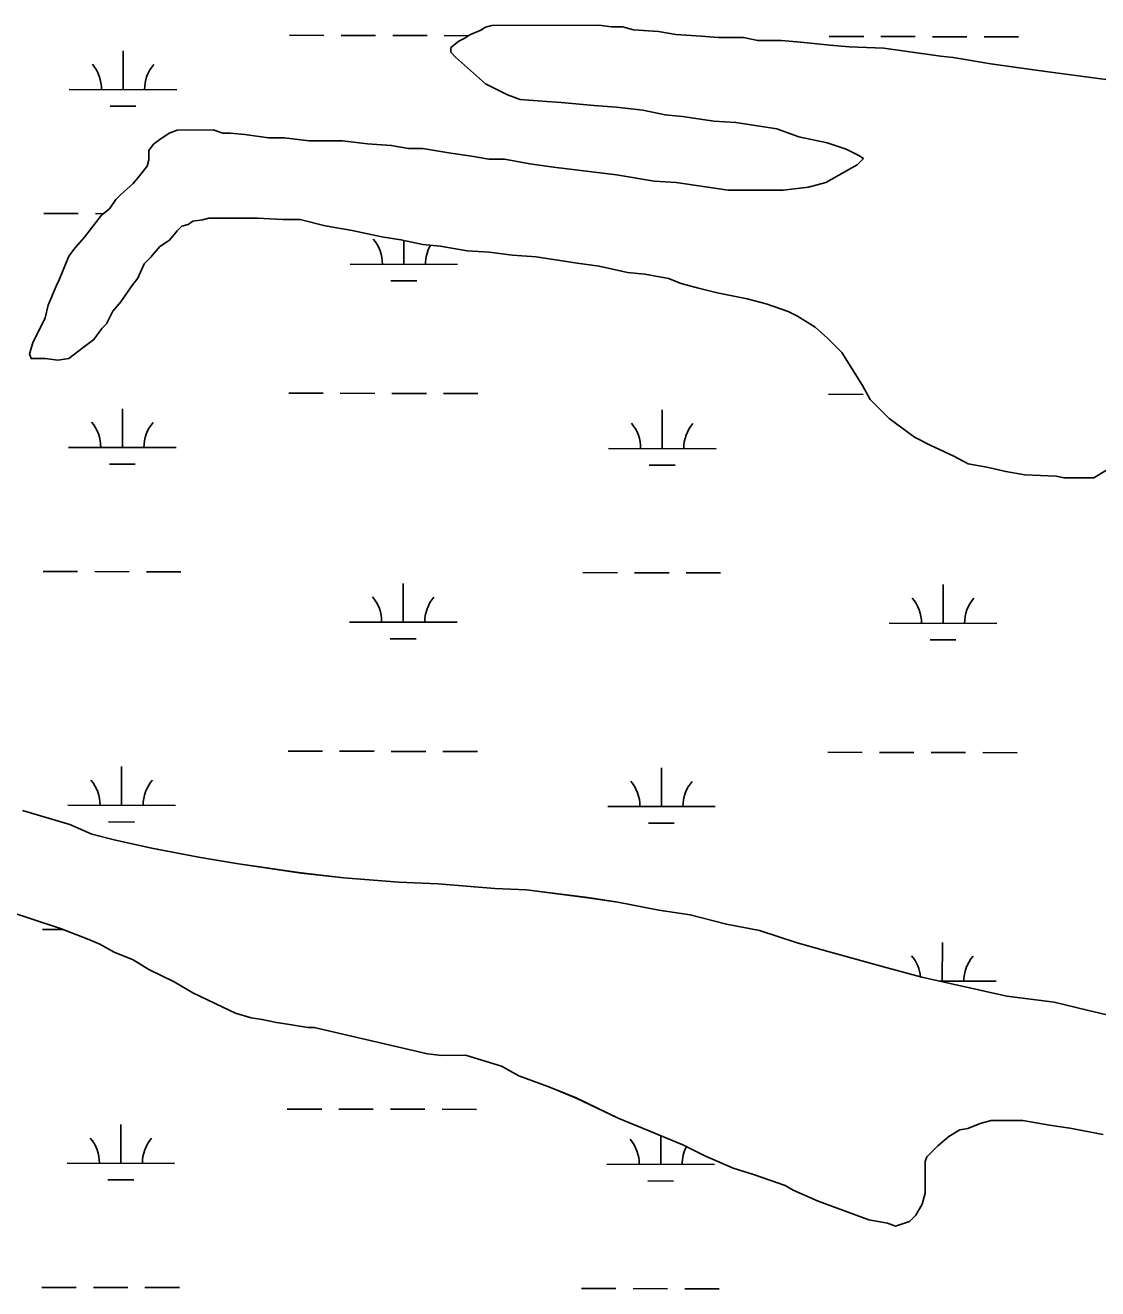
# Model space of a CAD drawing. Extents: x 3187622 to 3225504, y 800805 to 826213.
# Drawn here: x 3208743 to 3209740, y 815749 to 816924 of the extents above; entities that cross this region are included whole.
import ezdxf

# ---------------------------------------------------------------- set-up
doc = ezdxf.new("R2010")
doc.units = 0
doc.layers.add('V-SITE-VEGE', color=7, linetype='Continuous')
doc.layers.add('V-WETL-SWMP', color=7, linetype='Continuous')

msp = doc.modelspace()

# ---------------------------------------------------------------- linework, layer by layer
at = {"layer": 'V-SITE-VEGE'}
for points in [[(3208984.1, 816819.3), (3209007.5, 816816.4), (3209038.2, 816816.5), (3209061.7, 816813.6), (3209083.6, 816812.2), (3209099.7, 816809.3), (3209112.9, 816809.3), (3209139.2, 816805), (3209158.3, 816802.1), (3209174.4, 816799.2), (3209189, 816799.2), (3209212.4, 816794.9), (3209234.4, 816792), (3209293, 816784.8), (3209328.1, 816779), (3209348.6, 816777.6), (3209396.9, 816770.4), (3209448.1, 816770.5), (3209471.5, 816773.4), (3209487.6, 816777.8), (3209516.9, 816794), (3209522.7, 816799.9), (3209518.3, 816802.8), (3209506.6, 816808.6), (3209489, 816814.4), (3209462.7, 816820.2), (3209442.2, 816827.5), (3209404.1, 816833.3), (3209383.6, 816834.7), (3209354.3, 816839.1), (3209338.2, 816840.5), (3209317.7, 816844.8), (3209292.8, 816847.7), (3209272.4, 816849.1), (3209241.6, 816852), (3209224, 816853.4), (3209203.5, 816854.9), (3209191.8, 816859.2), (3209171.3, 816869.4), (3209143.5, 816894.3), (3209139.1, 816898.7), (3209139.1, 816903), (3209146.4, 816908.9), (3209152.2, 816911.9), (3209156.6, 816914.8), (3209166.8, 816919.2), (3209171.2, 816922.1), (3209177.1, 816923.6), (3209276.6, 816923.8), (3209288.3, 816922.4), (3209298.6, 816922.4), (3209308.8, 816919.5), (3209332.2, 816918.1), (3209348.3, 816915.2), (3209371.7, 816913.7), (3209387.9, 816912.3), (3209411.3, 816912.4), (3209424.4, 816909.5), (3209446.4, 816909.5), (3209464, 816908.1), (3209491.8, 816905.2), (3209509.3, 816903.8), (3209541.5, 816902.4), (3209563.5, 816899.5), (3209594.3, 816895.1), (3209606, 816893.7), (3209641.1, 816887.9), (3209663.1, 816885), (3209692.3, 816880.7), (3209748, 816873.5)], [(3209758.9, 816516.4), (3209737, 816503.2), (3209709.2, 816503.1), (3209701.8, 816504.6), (3209672.6, 816506), (3209655, 816508.9), (3209637.4, 816513.2), (3209619.9, 816516.1), (3209606.7, 816523.4), (3209584.7, 816533.6), (3209570.1, 816540.9), (3209546.6, 816558.4), (3209529, 816576), (3209521.7, 816589.1), (3209502.6, 816619.8), (3209489.4, 816633), (3209477.7, 816643.2), (3209461.5, 816653.4), (3209452.7, 816657.8), (3209432.2, 816665), (3209414.7, 816669.4), (3209386.8, 816675.2), (3209369.3, 816679.6), (3209353.2, 816683.9), (3209341.4, 816688.3), (3209319.5, 816692.6), (3209303.4, 816694.1), (3209277, 816699.9), (3209256.5, 816702.8), (3209218.5, 816708.5), (3209196.5, 816710), (3209174.6, 816712.8), (3209154.1, 816714.3), (3209129.2, 816718.6), (3209113.1, 816720), (3209092.6, 816724.4), (3209075, 816727.3), (3209047.2, 816733.1), (3209022.3, 816737.4), (3208998.9, 816743.2), (3208982.8, 816743.2), (3208959.3, 816744.6), (3208914, 816744.5), (3208908.1, 816743.1), (3208899.3, 816741.6), (3208895, 816738.7), (3208889.1, 816737.2), (3208884.7, 816732.8), (3208877.4, 816724), (3208868.6, 816718.1), (3208859.9, 816707.8), (3208854, 816702), (3208848.2, 816688.8), (3208842.4, 816681.5), (3208832.2, 816666.8), (3208824.9, 816658), (3208819, 816646.3), (3208814.6, 816641.9), (3208807.3, 816631.6), (3208797.1, 816624.3), (3208784, 816614), (3208773.7, 816612.5), (3208762, 816614), (3208748.8, 816614), (3208747.4, 816618.3), (3208750.3, 816628.6), (3208761.9, 816652), (3208764.8, 816663.8), (3208772.1, 816681.3), (3208775, 816687.2), (3208783.8, 816709.2), (3208789.6, 816716.5), (3208798.4, 816726.8), (3208814.4, 816747.3), (3208821.7, 816753.1), (3208827.6, 816761.9), (3208832, 816766.3), (3208843.7, 816776.6), (3208849.5, 816783.9), (3208856.8, 816792.7), (3208858.2, 816798.6), (3208858.2, 816807.4), (3208862.6, 816813.2), (3208868.5, 816817.6), (3208877.2, 816823.5), (3208884.5, 816826.4), (3208918.2, 816826.5), (3208927, 816823.6), (3208934.3, 816823.6), (3208947.5, 816822.2), (3208969.4, 816819.3), (3208984.1, 816819.3)], [(3209778.9, 815996.9), (3209730.6, 816008.5), (3209699.9, 816015.7), (3209655.9, 816021.5), (3209576.9, 816038.9), (3209544.7, 816047.6), (3209491.9, 816062.2), (3209461.2, 816070.9), (3209426, 816082.5), (3209395.3, 816088.3), (3209361.6, 816097), (3209332.3, 816101.4), (3209294.3, 816108.6), (3209266.5, 816113), (3209209.4, 816120.2), (3209180.1, 816121.6), (3209127.4, 816125.9), (3209090.8, 816127.2), (3209039.6, 816131.5), (3209000, 816135.8), (3208941.5, 816144.5), (3208906.3, 816150.3), (3208860.9, 816159), (3208827.3, 816166.3), (3208805.3, 816172.1), (3208784.8, 816180.8), (3208740.9, 816193.9)], [(3208723.5, 816101.7), (3208776.2, 816084.2), (3208802.6, 816074), (3208812.8, 816069.6), (3208826, 816062.3), (3208843.6, 816055.1), (3208858.2, 816046.3), (3208881.7, 816034.6), (3208899.3, 816024.4), (3208927.1, 816011.3), (3208938.8, 816005.5), (3208953.5, 816001.1), (3208963.7, 815999.7), (3208976.9, 815996.8), (3208987.1, 815995.3), (3209006.2, 815992.4), (3209012, 815992.4), (3209117.4, 815967.8), (3209130.6, 815966.3), (3209152.6, 815966.4), (3209186.3, 815956.2), (3209202.4, 815947.4), (3209230.2, 815937.2), (3209255.1, 815927), (3209294.7, 815908.1), (3209322.5, 815896.4), (3209354.7, 815883.3), (3209375.2, 815873.1), (3209401.6, 815861.5), (3209420.6, 815855.7), (3209449.9, 815845.5), (3209457.2, 815841.1), (3209480.7, 815830.9), (3209527.6, 815813.4), (3209545.1, 815810.5), (3209552.5, 815807.6), (3209565.6, 815812), (3209571.5, 815817.9), (3209577.3, 815828.1), (3209580.2, 815838.4), (3209580.1, 815867.7), (3209581.6, 815872.1), (3209591.8, 815882.3), (3209602, 815891.1), (3209612.3, 815897), (3209619.6, 815898.5)], [(3209619.6, 815898.5), (3209631.3, 815902.9), (3209641.5, 815905.8), (3209670.8, 815905.9), (3209695.7, 815901.6), (3209714.7, 815898.7), (3209745.5, 815892.9)]]:
    msp.add_lwpolyline(points, dxfattribs=at)
at = {"layer": 'V-WETL-SWMP'}
for p, q in [((3208989, 816914.5), (3209021, 816914.4)), ((3209037, 816914.4), (3209069, 816914.3)), ((3209085, 816914.3), (3209117, 816914.2)), ((3209133, 816914.2), (3209155.6, 816914.1)), ((3209490.9, 816913.4), (3209522.9, 816913.4)), ((3209538.9, 816913.3), (3209570.9, 816913.3)), ((3209586.9, 816913.2), (3209618.9, 816913.2)), ((3209634.9, 816913.2), (3209666.9, 816913.1)), ((3208834.3, 816864), (3208834.4, 816900)), ((3208784.3, 816864.1), (3208884.3, 816863.9)), ((3208822.3, 816848.6), (3208846.3, 816848.6)), ((3208760.7, 816748.8), (3208792.7, 816748.7)), ((3208808.7, 816748.7), (3208816.1, 816748.6)), ((3209095.4, 816701.6), (3209095.5, 816723.8)), ((3209045.4, 816701.7), (3209145.4, 816701.5)), ((3209083.4, 816686.2), (3209107.4, 816686.2)), ((3208988.3, 816581.8), (3209020.3, 816581.7)), ((3209036.3, 816581.7), (3209068.3, 816581.6)), ((3209084.3, 816581.6), (3209116.3, 816581.5)), ((3209132.3, 816581.5), (3209164.3, 816581.4)), ((3209490.3, 816580.8), (3209522.3, 816580.7)), ((3208833.7, 816531.4), (3208833.7, 816567.4)), ((3209335.6, 816530.3), (3209335.6, 816566.3)), ((3208783.7, 816531.5), (3208883.7, 816531.3)), ((3209285.6, 816530.4), (3209385.6, 816530.2)), ((3208821.6, 816516), (3208845.6, 816515.9)), ((3209323.5, 816514.9), (3209347.5, 816514.9)), ((3208760, 816416.1), (3208792, 816416)), ((3208808, 816416), (3208840, 816415.9)), ((3208856, 816415.9), (3208888, 816415.8)), ((3209261.9, 816415.1), (3209293.9, 816415)), ((3209309.9, 816415), (3209341.9, 816414.9)), ((3209357.9, 816414.9), (3209389.9, 816414.8)), ((3209094.8, 816369), (3209094.8, 816405)), ((3209596.7, 816367.9), (3209596.7, 816403.9)), ((3209044.8, 816369.1), (3209144.8, 816368.9)), ((3209546.7, 816368.1), (3209646.7, 816367.8)), ((3209082.7, 816353.6), (3209106.7, 816353.5)), ((3209584.6, 816352.5), (3209608.6, 816352.5)), ((3208987.7, 816249.1), (3209019.7, 816249.1)), ((3209035.7, 816249), (3209067.7, 816249)), ((3209083.7, 816248.9), (3209115.7, 816248.9)), ((3209131.7, 816248.8), (3209163.7, 816248.8)), ((3209489.6, 816248.1), (3209521.6, 816248)), ((3209537.6, 816248), (3209569.6, 816247.9)), ((3209585.6, 816247.9), (3209617.6, 816247.8)), ((3209633.6, 816247.8), (3209665.6, 816247.7)), ((3208833, 816198.7), (3208833, 816234.7)), ((3209334.9, 816197.7), (3209335, 816233.7)), ((3208783, 816198.8), (3208883, 816198.6)), ((3209284.9, 816197.8), (3209384.9, 816197.6)), ((3208820.9, 816183.3), (3208844.9, 816183.2)), ((3209322.8, 816182.3), (3209346.8, 816182.2)), ((3208759.3, 816083.4), (3208778.3, 816083.4)), ((3209596, 816035.3), (3209596.1, 816071.3)), ((3209593.3, 816035.3), (3209646, 816035.2)), ((3208987, 815916.4), (3209019, 815916.4)), ((3209035, 815916.3), (3209067, 815916.3)), ((3209083, 815916.2), (3209115, 815916.2)), ((3209131, 815916.2), (3209163, 815916.1)), ((3208832.3, 815866), (3208832.4, 815902)), ((3209334.2, 815865), (3209334.3, 815891.6)), ((3208782.3, 815866.1), (3208882.3, 815865.9)), ((3209284.2, 815865.1), (3209384.2, 815864.9)), ((3208820.3, 815850.6), (3208844.3, 815850.6)), ((3209322.2, 815849.6), (3209346.2, 815849.5)), ((3208758.7, 815750.7), (3208790.7, 815750.7)), ((3208806.7, 815750.6), (3208838.7, 815750.6)), ((3208854.7, 815750.5), (3208886.7, 815750.5)), ((3209260.6, 815749.7), (3209292.6, 815749.6)), ((3209308.6, 815749.6), (3209340.6, 815749.5)), ((3209356.6, 815749.5), (3209388.6, 815749.5))]:
    msp.add_line(p, q, dxfattribs=at)
for points in [[(3209663.1, 816885), (3209641.1, 816887.9), (3209606, 816893.7), (3209594.3, 816895.1), (3209563.5, 816899.5), (3209541.5, 816902.4), (3209509.3, 816903.8), (3209491.8, 816905.2), (3209464, 816908.1), (3209446.4, 816909.5), (3209424.4, 816909.5), (3209411.3, 816912.4), (3209387.9, 816912.3), (3209371.8, 816913.7), (3209348.3, 816915.2), (3209332.2, 816918.1), (3209308.8, 816919.5), (3209298.6, 816922.4), (3209288.3, 816922.4), (3209276.6, 816923.8), (3209177.1, 816923.6), (3209171.2, 816922.1), (3209166.8, 816919.2), (3209156.6, 816914.8), (3209152.2, 816911.9), (3209146.4, 816908.9), (3209139.1, 816903), (3209139.1, 816898.7), (3209143.5, 816894.3), (3209171.3, 816869.4), (3209191.8, 816859.2), (3209203.6, 816854.9), (3209224, 816853.4), (3209241.6, 816852), (3209272.4, 816849.2), (3209292.8, 816847.7), (3209317.7, 816844.8), (3209338.2, 816840.5), (3209354.3, 816839.1), (3209383.6, 816834.7), (3209404.1, 816833.3), (3209442.2, 816827.5), (3209462.7, 816820.2), (3209489, 816814.4), (3209506.6, 816808.6), (3209518.3, 816802.8), (3209522.7, 816799.9), (3209516.9, 816794), (3209487.6, 816777.8), (3209471.5, 816773.4), (3209448.1, 816770.5), (3209396.9, 816770.4), (3209348.6, 816777.6), (3209328.1, 816779), (3209293, 816784.8), (3209234.4, 816792), (3209212.4, 816794.9), (3209189, 816799.2), (3209174.4, 816799.2), (3209158.3, 816802.1), (3209139.2, 816805), (3209112.9, 816809.3), (3209099.7, 816809.3), (3209083.6, 816812.2), (3209061.7, 816813.6), (3209038.2, 816816.5), (3209007.5, 816816.4), (3208984.1, 816819.3), (3208969.4, 816819.3), (3208947.5, 816822.2), (3208934.3, 816823.6), (3208927, 816823.6), (3208918.2, 816826.5), (3208884.5, 816826.4), (3208877.2, 816823.5), (3208868.5, 816817.6), (3208862.6, 816813.2), (3208858.2, 816807.4), (3208858.2, 816798.6), (3208856.8, 816792.7), (3208849.5, 816783.9), (3208843.7, 816776.6), (3208832, 816766.3), (3208827.6, 816761.9), (3208821.7, 816753.1), (3208814.4, 816747.3), (3208798.4, 816726.8), (3208789.6, 816716.5), (3208783.8, 816709.2), (3208775, 816687.2), (3208772.1, 816681.3), (3208764.8, 816663.8), (3208761.9, 816652), (3208750.3, 816628.6), (3208747.4, 816618.3), (3208748.8, 816614), (3208762, 816614), (3208773.7, 816612.5), (3208784, 816614), (3208797.1, 816624.3), (3208807.3, 816631.6)], [(3209748, 816873.5), (3209692.3, 816880.7), (3209663.1, 816885)], [(3208807.3, 816631.6), (3208814.6, 816641.9), (3208819, 816646.3), (3208824.9, 816658), (3208832.2, 816666.8), (3208842.4, 816681.5), (3208848.2, 816688.8), (3208854, 816702), (3208859.9, 816707.8), (3208868.6, 816718.1), (3208877.4, 816724), (3208884.7, 816732.8), (3208889.1, 816737.2), (3208895, 816738.7), (3208899.3, 816741.6), (3208908.1, 816743.1), (3208914, 816744.5), (3208959.3, 816744.6), (3208982.8, 816743.2), (3208998.9, 816743.2), (3209022.3, 816737.4), (3209047.2, 816733.1), (3209075, 816727.3), (3209092.6, 816724.4), (3209113.1, 816720), (3209129.2, 816718.6), (3209154.1, 816714.3), (3209174.6, 816712.8), (3209196.5, 816710), (3209218.5, 816708.5), (3209256.5, 816702.8), (3209277, 816699.9), (3209303.4, 816694.1), (3209319.5, 816692.6), (3209341.5, 816688.3), (3209353.2, 816683.9), (3209369.3, 816679.6), (3209386.8, 816675.2), (3209414.7, 816669.4), (3209432.2, 816665), (3209452.7, 816657.8), (3209461.5, 816653.4), (3209477.7, 816643.2), (3209489.4, 816633), (3209502.6, 816619.8), (3209521.7, 816589.1), (3209529, 816576), (3209546.6, 816558.4), (3209570.1, 816540.9), (3209584.7, 816533.6), (3209606.7, 816523.4), (3209619.9, 816516.1), (3209637.4, 816513.2), (3209655, 816508.9), (3209672.6, 816506), (3209701.9, 816504.6), (3209709.2, 816503.1), (3209737, 816503.2), (3209758.9, 816516.4)], [(3209426, 816082.5), (3209395.3, 816088.3), (3209361.6, 816097), (3209332.3, 816101.4), (3209294.3, 816108.6), (3209266.5, 816112.9), (3209209.4, 816120.2), (3209180.1, 816121.6), (3209127.4, 816125.9), (3209090.8, 816127.2), (3209039.6, 816131.5), (3209000, 816135.9), (3208941.5, 816144.5), (3208906.3, 816150.3), (3208861, 816159), (3208827.3, 816166.3), (3208805.3, 816172.1), (3208784.8, 816180.8), (3208740.9, 816193.9)], [(3208723.5, 816101.7), (3208776.2, 816084.2), (3208802.6, 816074), (3208812.8, 816069.6)], [(3209778.9, 815996.9), (3209730.6, 816008.5), (3209699.9, 816015.7), (3209655.9, 816021.5), (3209576.9, 816038.9), (3209544.7, 816047.6), (3209491.9, 816062.2), (3209461.2, 816070.9), (3209426, 816082.5)], [(3208812.8, 816069.6), (3208826, 816062.3), (3208843.6, 816055.1), (3208858.2, 816046.3), (3208881.7, 816034.6), (3208899.3, 816024.4), (3208927.1, 816011.3), (3208938.8, 816005.5), (3208953.5, 816001.1), (3208963.7, 815999.7), (3208976.9, 815996.8), (3208987.1, 815995.3), (3209006.2, 815992.4), (3209012, 815992.4), (3209117.4, 815967.8), (3209130.6, 815966.3), (3209152.6, 815966.4), (3209186.3, 815956.2), (3209202.4, 815947.4), (3209230.2, 815937.2), (3209255.1, 815927.1), (3209294.7, 815908.1), (3209322.5, 815896.4), (3209354.7, 815883.3), (3209375.2, 815873.1), (3209401.6, 815861.5), (3209420.6, 815855.7), (3209449.9, 815845.5), (3209457.2, 815841.1), (3209480.7, 815830.9), (3209527.6, 815813.4), (3209545.1, 815810.5), (3209552.4, 815807.6), (3209565.6, 815812), (3209571.5, 815817.9), (3209577.3, 815828.1), (3209580.2, 815838.4), (3209580.1, 815867.7), (3209581.6, 815872.1), (3209591.8, 815882.3), (3209602, 815891.1), (3209612.3, 815897), (3209619.6, 815898.5), (3209631.3, 815902.9), (3209641.5, 815905.8), (3209670.8, 815905.9), (3209695.7, 815901.6), (3209714.7, 815898.7), (3209745.5, 815892.9)]]:
    msp.add_lwpolyline(points, dxfattribs=at)
for centre, start, end in [((3208779.1, 816864.6), 359.1115, 40.6551), ((3208889.6, 816864.4), 139.1115, 180.6551), ((3209040.2, 816702.2), 359.1115, 40.6551), ((3209150.7, 816702), 150.3609, 180.6551), ((3208778.4, 816532), 359.1115, 40.6551), ((3208888.9, 816531.7), 139.1115, 180.6551), ((3209280.3, 816530.9), 359.1115, 40.6551), ((3209390.8, 816530.7), 139.1115, 180.6551), ((3209039.5, 816369.6), 359.1115, 40.6551), ((3209150, 816369.3), 139.1115, 180.6551), ((3209541.4, 816368.5), 359.1115, 40.6551), ((3209651.9, 816368.3), 139.1115, 180.6551), ((3208777.7, 816199.3), 359.1115, 40.6551), ((3208888.2, 816199.1), 139.1115, 180.6551), ((3209279.6, 816198.3), 359.1115, 40.6551), ((3209390.1, 816198), 139.1115, 180.6551), ((3209540.7, 816035.9), 5.4009, 40.6551), ((3209651.2, 816035.6), 139.1115, 180.6551), ((3208777.1, 815866.6), 359.1115, 40.6551), ((3208887.5, 815866.4), 139.1115, 180.6551), ((3209279, 815865.6), 359.1115, 40.6551), ((3209389.4, 815865.4), 152.5477, 180.6551)]:
    msp.add_arc(centre, 35.2, start, end, dxfattribs=at)

doc.saveas('drawing.dxf')
